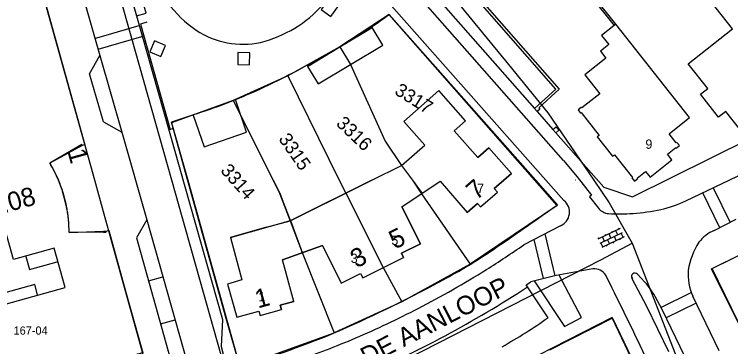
# Model space of a CAD drawing. Extents: x 148816 to 151297, y 399515 to 402500.
# Drawn here: x 150988 to 151084.2, y 400977.6 to 401022.3 of the extents above; entities that cross this region are included whole.
import ezdxf

# ---------------------------------------------------------------- set-up
doc = ezdxf.new("R2010")
doc.units = 0
for name, color, linetype in [('B01 Hoofdgebouw  [D] Norm', 7, 'Continuous'), ('B01 Hoofdgebouw  [T] Norm', 7, 'Continuous'), ('B01 hoofgebouw', 7, 'Continuous'), ('B02 Bijgebouw  [D] Norm', 7, 'Continuous'), ('B07 Tussenmuur  [T] Norm', 7, 'Continuous'), ('G01 perceelsgrens', 7, 'Continuous'), ('S02 Open verharding  Norm', 7, 'Continuous'), ('S05 Water  Norm', 7, 'Continuous'), ('T01 Muur  [T] Gem', 7, 'Continuous'), ('T01 Muur  [T] Norm', 7, 'Continuous'), ('T03 Hek raster  [T] Norm', 7, 'Continuous'), ('T04 Haag heg  [D] Gem', 7, 'Continuous'), ('V00 Kant verharding algemeen  [D] Norm', 7, 'Continuous'), ('V00 Kant verharding algemeen  [T] Gem', 7, 'Continuous'), ('V00 Kant verharding algemeen  [T] Norm', 7, 'Continuous'), ('V00 Kant verharding algemeen secundair  [T] Gem', 7, 'Continuous'), ('V00 Kant verharding algemeen secundair  [T] Norm', 7, 'Continuous'), ('Z01 perceelnummer', 7, 'Continuous'), ('Z02 huisnummer', 7, 'Continuous'), ('Z02 Huisnummer  [Tekst] Norm', 7, 'Continuous'), ('Z06 straatnaam', 7, 'Continuous')]:
    doc.layers.add(name, color=color, linetype=linetype)

msp = doc.modelspace()

# ---------------------------------------------------------------- linework, layer by layer
at = {"layer": 'B01 Hoofdgebouw  [D] Norm'}
for p, q in [((151036.068, 401020.513), (151027.413, 401015.288)), ((151037.489, 401018.159), (151036.068, 401020.513)), ((151028.834, 401012.934), (151037.489, 401018.159)), ((151027.413, 401015.288), (151028.834, 401012.934))]:
    msp.add_line(p, q, dxfattribs=at)
at = {"layer": 'B01 Hoofdgebouw  [T] Norm'}
for p, q in [((150990.078, 401031.491), (150997.503, 401004.763)), ((151047.085, 401006.645), (151050.25, 401003.034)), ((151040.033, 401001.988), (151043.125, 401004.697)), ((151050.25, 401003.034), (151051.753, 401004.352)), ((151051.753, 401004.352), (151054.783, 401000.895)), ((151036.031, 401000), (151040.033, 401001.988)), ((151054.783, 401000.895), (151053.768, 401000)), ((151032.53, 400998.275), (151031.673, 401000)), ((151040.076, 400996.431), (151045.225, 400999.866)), ((151045.225, 400999.866), (151048.824, 400995.658)), ((151053.756, 401000), (151052.467, 400998.87)), ((151025.091, 400994.577), (151023.661, 400998.25)), ((151050.638, 400996.411), (151052.892, 400998.385)), ((151052.467, 400998.87), (151052.892, 400998.385)), ((151040.076, 400996.431), (151042.555, 400991.465)), ((151050.224, 400996.884), (151048.824, 400995.658)), ((151050.224, 400996.884), (151050.638, 400996.411)), ((151017.059, 400992.318), (151018.587, 400986.598)), ((151042.555, 400991.465), (151039.997, 400990.188)), ((151029.402, 400991.221), (151024.028, 400989.288)), ((151029.402, 400991.221), (151031.926, 400986.166)), ((151034.801, 400986.898), (151040.274, 400989.633)), ((151039.997, 400990.188), (151040.274, 400989.633)), ((151025.541, 400983.725), (151024.028, 400989.288)), ((151018.587, 400986.598), (151016.636, 400986.048)), ((151031.926, 400986.166), (151034.52, 400987.461)), ((151034.52, 400987.461), (151034.801, 400986.898)), ((151016.636, 400986.048), (151017.891, 400981.591)), ((151025.541, 400983.724), (151023.742, 400983.22)), ((151023.742, 400983.22), (151023.911, 400982.617)), ((151017.891, 400981.591), (151020.855, 400982.426)), ((151020.855, 400982.426), (151021.029, 400981.808)), ((151021.029, 400981.808), (151023.911, 400982.617))]:
    msp.add_line(p, q, dxfattribs=at)
for points in [[(151085.384, 401006.912), (151083.551, 401009.236), (151082.569, 401008.462), (151080.142, 401011.539), (151081.123, 401012.314), (151078.497, 401015.643), (151084.464, 401020.35), (151080.066, 401025.924), (151088.225, 401032.351)], [(151047.085, 401006.645), (151048.602, 401007.981), (151045.018, 401012.05), (151040.305, 401007.899), (151043.125, 401004.697)], [(151047.085, 401006.645), (151048.602, 401007.981), (151045.018, 401012.05), (151040.305, 401007.899), (151043.125, 401004.697)], [(150997.504, 401004.763), (150997.125, 401004.658), (150997.083, 401004.813), (150992.792, 401002.292), (150993.437, 401001.132), (150993.977, 401000)], [(151000, 400993.001), (150995.383, 400992.966), (150995.34, 400994.282), (150995.212, 400995.564), (150994.97, 400996.846), (150994.448, 400998.725), (150993.983, 400999.987), (150993.977, 401000)], [(151017.059, 400992.318), (151025.091, 400994.577), (151036, 401000)], [(150993.381, 400990.874), (150987.933, 400989.367), (150986.859, 400993.215)], [(151000, 400993.001), (151000.364, 400993.004), (151000.322, 400993.159), (151000.697, 400993.263), (151005.264, 400976.824), (151000.009, 400975.364)], [(150968.156, 400978.161), (150994.85, 400985.58), (150993.381, 400990.874)]]:
    msp.add_lwpolyline(points, dxfattribs=at)
msp.add_lwpolyline([(151067.832, 401018.221), (151066.716, 401017.343), (151067.464, 401016.392), (151064.635, 401014.166), (151066.646, 401011.612), (151064.218, 401009.701), (151064.149, 401009.787), (151063.732, 401009.439), (151064.05, 401009.016), (151064.13, 401009.076), (151066.541, 401006.023), (151066.301, 401005.815), (151068.342, 401003.22), (151068.601, 401003.424), (151071.036, 401000.369), (151070.957, 401000.308), (151071.294, 400999.87), (151071.724, 401000.213), (151071.662, 401000.291), (151072.776, 401001.171), (151073.383, 401000.403), (151076.321, 401002.747), (151075.715, 401003.517), (151076.831, 401004.395), (151076.899, 401004.309), (151077.331, 401004.649), (151076.991, 401005.081), (151076.904, 401005.013), (151075.939, 401006.239), (151078.69, 401008.404), (151068.794, 401020.976), (151066.861, 401019.455)], close=True, dxfattribs=at)
at = {"layer": 'B01 hoofgebouw'}
for points in [[(150985.415, 401027.72), (150984.777, 401030.018), (150990.078, 401031.491), (150997.503, 401004.763), (150997.125, 401004.658), (150992.792, 401002.292)], [(151031.738, 401017.899), (151036.068, 401020.513)], [(151037.489, 401018.159), (151036.068, 401020.513)], [(151027.413, 401015.288), (151031.738, 401017.899)], [(151033.159, 401015.545), (151037.489, 401018.159)], [(151028.834, 401012.934), (151033.159, 401015.545)], [(151027.413, 401015.288), (151028.834, 401012.934)], [(151051.753, 401004.352), (151050.25, 401003.034), (151047.085, 401006.645), (151048.602, 401007.981), (151045.018, 401012.05), (151040.305, 401007.899), (151043.125, 401004.697)], [(151036.031, 401000), (151040.033, 401001.988), (151043.125, 401004.697)], [(151053.756, 401000), (151054.774, 401000.892), (151051.753, 401004.352)], [(151021.872, 400993.671), (151017.059, 400992.318), (151018.587, 400986.598), (151016.636, 400986.048), (151017.891, 400981.591), (151020.855, 400982.426), (151021.029, 400981.808), (151023.911, 400982.617), (151023.742, 400983.22), (151025.541, 400983.725), (151024.028, 400989.288), (151029.402, 400991.221), (151031.926, 400986.166), (151034.52, 400987.461), (151034.801, 400986.898), (151040.274, 400989.633), (151039.997, 400990.188), (151042.555, 400991.465), (151040.076, 400996.431), (151045.225, 400999.866), (151048.824, 400995.658), (151050.224, 400996.884), (151050.638, 400996.411), (151052.892, 400998.385), (151052.467, 400998.87), (151053.756, 401000)], [(151025.068, 400994.554), (151027.219, 400995.622), (151032.524, 400998.258), (151036.031, 401000)], [(151021.872, 400993.671), (151025.068, 400994.554)], [(150995.383, 400992.966), (151000, 400993.147)], [(151000, 400993.147), (151000.32, 400993.16), (151000.7, 400993.26), (151005.26, 400976.82), (151000.01, 400975.36), (151000, 400975.396)], [(150968.156, 400978.161), (150994.85, 400985.58), (150993.381, 400990.874), (150987.933, 400989.367)]]:
    msp.add_lwpolyline(points, dxfattribs=at)
for centre, radius, start, end in [((150977.687, 400993.108), 17.677, 22.94525, 31.29929), ((150977.548, 400993.033), 17.835, 359.78512, 22.99448)]:
    msp.add_arc(centre, radius, start, end, dxfattribs=at)
at = {"layer": 'B02 Bijgebouw  [D] Norm'}
msp.add_lwpolyline([(151012.059, 401008.739), (151013.518, 401004.482), (151019.224, 401006.438), (151017.765, 401010.695)], dxfattribs=at)
at = {"layer": 'B07 Tussenmuur  [T] Norm'}
for p, q in [((151040.033, 401001.988), (151041.5, 401000)), ((151041.5, 401000), (151042.697, 400998.159)), ((151032.524, 400998.258), (151037.538, 400988.266)), ((151025.091, 400994.577), (151026.697, 400990.302))]:
    msp.add_line(p, q, dxfattribs=at)
at = {"layer": 'G01 perceelsgrens'}
for points in [[(151034.726, 401074.678), (151028.876, 401057.287), (151027.346, 401051.753), (151027.417, 401048.502), (151028.491, 401045.418), (151044.513, 401027.611), (151054.379, 401015.547), (151059.648, 401009.071), (151065.827, 401000)], [(150998.825, 401000), (150987.674, 401040.133), (150946.25, 401028.58), (150947.76, 401006.12), (150943.095, 401004.821)], [(151009.168, 401000), (151000, 401032.547)], [(151038.378, 401022.27), (151031.714, 401017.909)], [(151057.929, 401000), (151038.378, 401022.27)], [(151031.714, 401017.909), (151024.755, 401014.022)], [(151031.714, 401017.909), (151033.159, 401015.545), (151037.81, 401005.242), (151040.033, 401001.988), (151041.5, 401000)], [(151024.755, 401014.022), (151017.418, 401010.695)], [(151024.755, 401014.022), (151031.665, 401000)], [(151017.418, 401010.695), (151009.154, 401007.698), (151011.306, 401000)], [(151017.418, 401010.695), (151022.764, 401000)], [(151000, 400995.77), (150998.825, 401000)], [(151019.055, 400964.901), (151009.168, 401000)], [(151011.306, 401000), (151018.31, 400974.942)], [(151022.764, 401000), (151023.631, 400998.266), (151025.068, 400994.554), (151026.697, 400990.302), (151030.986, 400979.494)], [(151031.665, 401000), (151032.524, 400998.258), (151037.552, 400988.256), (151040.081, 400983.664)], [(151041.5, 401000), (151042.805, 400998.232), (151042.697, 400998.159), (151049.24, 400988.732)], [(151060.903, 400996.613), (151057.929, 401000)], [(151065.827, 401000), (151067.887, 400996.975), (151070.985, 400991.54)], [(151060.903, 400996.613), (151049.24, 400988.732)], [(151000, 400965.918), (151007.703, 400968.046), (151000, 400995.77)], [(151019.055, 400964.901), (151066.759, 400989.308), (151070.985, 400991.54)], [(151070.985, 400991.54), (151090.472, 400941.476), (151095.247, 400927.884), (151102.191, 400909.312), (151107.079, 400894.568)], [(151092.307, 400965.499), (151089.061, 400973.133), (151086.963, 400977.398), (151081.712, 400988.116), (151089.537, 400991.974)], [(151049.24, 400988.732), (151040.081, 400983.664)], [(151040.081, 400983.664), (151030.986, 400979.494)], [(151059.912, 400977.202), (151068.299, 400981.482), (151075.514, 400966.267), (151080.212, 400955.765)], [(151018.31, 400974.942), (151030.986, 400979.494)]]:
    msp.add_lwpolyline(points, dxfattribs=at)
at = {"layer": 'S02 Open verharding  Norm'}
for p, q in [((151069.368, 400993.489), (151066.394, 400992.058)), ((151069.233, 400993.424), (151069.168, 400993.559)), ((151069.628, 400992.948), (151066.654, 400991.518)), ((151069.888, 400992.408), (151066.915, 400990.977)), ((151066.98, 400992.34), (151067.24, 400991.799)), ((151067.431, 400992.557), (151067.365, 400992.692)), ((151068.141, 400992.233), (151067.881, 400992.774)), ((151068.332, 400992.99), (151068.267, 400993.126)), ((151068.852, 400991.909), (151068.592, 400992.45)), ((151069.042, 400992.667), (151068.782, 400993.207)), ((151069.753, 400992.343), (151069.493, 400992.883)), ((151066.529, 400992.123), (151066.464, 400992.258)), ((151067.05, 400991.042), (151066.79, 400991.583)), ((151067.951, 400991.476), (151067.691, 400992.016)), ((151068.401, 400991.692), (151068.466, 400991.557)), ((151069.303, 400992.126), (151069.368, 400991.991)), ((151067.5, 400991.259), (151067.565, 400991.124))]:
    msp.add_line(p, q, dxfattribs=at)
at = {"layer": 'S05 Water  Norm'}
for q in [(151063.342, 401000), (151063.37, 401000)]:
    msp.add_line((151063.354, 400999.986), q, dxfattribs=at)
at = {"layer": 'T01 Muur  [T] Gem'}
msp.add_lwpolyline([(151068.794, 401020.976), (151059.355, 401032.803), (151059.105, 401032.603), (151068.544, 401020.777)], dxfattribs=at)
at = {"layer": 'T01 Muur  [T] Norm'}
msp.add_lwpolyline([(151030.229, 401047.57), (151061.2, 401012.218), (151058.452, 401009.724), (151058.599, 401009.563), (151058.217, 401009.208), (151057.859, 401009.618), (151060.752, 401012.244), (151029.995, 401047.366), (151030.229, 401047.57)], dxfattribs=at)
msp.add_lwpolyline([(151061.146, 401006.713), (151060.726, 401006.358), (151060.348, 401006.806), (151060.768, 401007.16)], close=True, dxfattribs=at)
at = {"layer": 'T03 Hek raster  [T] Norm'}
msp.add_lwpolyline([(151005.833, 401021.246), (151004.964, 401020.985), (151008.958, 401006.813), (151009.355, 401006.973)], dxfattribs=at)
at = {"layer": 'T04 Haag heg  [D] Gem'}
for p, q in [((151033.159, 401015.545), (151037.81, 401005.242)), ((151024.755, 401014.022), (151031.665, 401000)), ((151018.522, 401008.487), (151022.764, 401000)), ((151037.81, 401005.242), (151040.033, 401001.988)), ((151022.764, 401000), (151023.661, 400998.25)), ((151031.665, 401000), (151032.524, 400998.258)), ((151023.661, 400998.25), (151025.068, 400994.554)), ((151042.697, 400998.159), (151049.24, 400988.732)), ((151026.697, 400990.302), (151030.986, 400979.494)), ((151037.552, 400988.256), (151040.081, 400983.664))]:
    msp.add_line(p, q, dxfattribs=at)
at = {"layer": 'V00 Kant verharding algemeen  [D] Norm'}
msp.add_line((151016.455, 400981.43), (151009.132, 401007.775), dxfattribs=at)
at = {"layer": 'V00 Kant verharding algemeen  [T] Gem'}
for points in [[(151029.215, 401022.914), (151030.544, 401021.975), (151031.483, 401023.305), (151030.154, 401024.244)], [(151006.843, 401018.703), (151006.222, 401017.232), (151007.711, 401016.604), (151008.332, 401018.075)], [(151018.019, 401015.528), (151019.619, 401015.493), (151019.654, 401017.111), (151018.054, 401017.146)]]:
    msp.add_lwpolyline(points, close=True, dxfattribs=at)
at = {"layer": 'V00 Kant verharding algemeen  [T] Norm'}
for p, q in [((151037.963, 401024.296), (151061.829, 400997.276)), ((151004.423, 401022.07), (151015.965, 400981.288)), ((150999.289, 401017.616), (151005.162, 401019.3)), ((151058.217, 401009.208), (151060.348, 401006.806)), ((151002.475, 401006.469), (151005.804, 400994.662)), ((151081.865, 400998.984), (151084.133, 400994.329)), ((151082.005, 400993.24), (151084.944, 400994.744)), ((151061.367, 400993.888), (151056.442, 400991.312)), ((151072.705, 400986.28), (151071.71, 400987.363)), ((151075, 400982.612), (151074.063, 400984.384)), ((151082.648, 400977.082), (151079.145, 400984.416))]:
    msp.add_line(p, q, dxfattribs=at)
for points in [[(151060.726, 401006.358), (151067.197, 400999.053), (151071.035, 400997.762), (151113.286, 401018.71), (151086.505, 401052.51), (151081.527, 401053.162), (151076.664, 401059.335), (151077.485, 401066.791), (151078.494, 401067.553), (151116.125, 401020.102), (151123.981, 401024.02), (151125.622, 401020.702)], [(151028.386, 401064.026), (151017.453, 401055.574), (151057.859, 401009.618)], [(151061.752, 401002.641), (151017.33, 401053.168), (151012.484, 401058.667), (151013.83, 401059.732)], [(150992.546, 401041.306), (150999.532, 401016.764)], [(151000.147, 401037.099), (151004.423, 401022.07), (151005.717, 401022.43), (151001.492, 401037.26)], [(151058.033, 401000), (151038.366, 401022.277)], [(150998.142, 401014.287), (150999.532, 401016.764)], [(151000, 401007.839), (150999.99, 401007.844), (150998.142, 401014.287)], [(151012.483, 401008.937), (151009.132, 401007.775)], [(150999.99, 401007.844), (151002.475, 401006.469)], [(151078.184, 400997.21), (151086.07, 401001.011), (151086.372, 401001.455), (151086.987, 401003.365)], [(151061.752, 401002.641), (151063.608, 401000.461), (151065.533, 400997.979), (151065.262, 400997.768), (151066.475, 400996.221)], [(151060.945, 400996.702), (151058.033, 401000)], [(151106.986, 400928.531), (151101.188, 400944.397), (151089.085, 400973.156), (151081.637, 400988.109), (151105.724, 401000)], [(151005.804, 400994.662), (151004.416, 400992.26), (151009.221, 400975.124), (151011.765, 400973.694)], [(150989.558, 400989.742), (150990.055, 400988.022), (150993.764, 400989.016)], [(151065.724, 400988.077), (151060.79, 400987.179), (151057.356, 400986.365)], [(151057.808, 400986.472), (151061.905, 400980.347), (151064.176, 400981.561), (151061.183, 400987.251)], [(151070.934, 400986.85), (151071.069, 400986.909)], [(151070.938, 400986.803), (151072.923, 400983.056), (151075.852, 400976.969)], [(150991.15, 400984.615), (150990.764, 400986.005), (150981.549, 400983.439), (150981.907, 400982.097)], [(151059.698, 400981.526), (151056.749, 400985.952), (151057.356, 400986.365)], [(151078.052, 400976.298), (151075, 400982.612)], [(151015.965, 400981.288), (151015.792, 400977.655), (151016.573, 400974.736)], [(151018.316, 400975.029), (151016.455, 400981.43)], [(151068.281, 400981.538), (151026.617, 400960.22)], [(151068.281, 400981.538), (151073.507, 400970.697)], [(151076.777, 400967.817), (151072.053, 400977.779)]]:
    msp.add_lwpolyline(points, dxfattribs=at)
for centre, radius, start, end in [((151021.141, 401032.917), 15.436, 196.23695, 235.80972), ((151017.033, 401034.637), 16.628, 284.17303, 318.44047), ((150993.05, 401084.535), 77.019, 300.13224, 306.04844), ((151018.719, 401029.551), 11.291, 236.37919, 282.1949), ((150965.428, 401129.873), 130.103, 295.54767, 300.63002), ((150988.937, 401082.221), 76.974, 287.81179, 295.05588), ((151060.562, 400995.723), 2.004, 293.67458, 50.79509), ((151070.483, 401014.259), 18.707, 283.41791, 294.30927), ((150862.348, 401272.83), 340.135, 304.04459, 305.72379), ((151067.983, 400997.467), 1.956, 219.56853, 264.77954), ((151069.27, 401020.636), 25.159, 266.66265, 274.17199), ((151069.588, 401020.01), 24.514, 273.53559, 282.3324), ((151083.812, 400988.79), 4.803, 112.10487, 143.41243), ((151087.145, 400986.747), 8.704, 145.69201, 172.4089), ((151015.862, 401043.526), 64.202, 298.00121, 305.08991), ((150975.908, 401107.878), 141.681, 302.20069, 304.63971), ((150981.276, 401100.615), 132.676, 297.35545, 301.91057), ((151065.889, 400986.252), 1.832, 32.77408, 95.17556), ((151071.347, 400987.051), 0.479, 40.71998, 211.19343), ((151085.065, 400987.279), 6.576, 174.6106, 205.81074), ((150956.751, 401149.842), 185.838, 293.79269, 298.70337), ((150686.578, 400795.363), 426.458, 25.32469, 26.73995), ((151064.197, 400978.752), 11.36, 29.72049, 41.50337), ((150984.75, 401093.088), 124.395, 293.2579, 297.52738), ((151017.428, 401041.712), 73.547, 299.39368, 305.08145), ((150986.356, 401086.109), 115.586, 286.05186, 293.11007), ((150977.379, 401112.989), 145.594, 289.49804, 292.83059)]:
    msp.add_arc(centre, radius, start, end, dxfattribs=at)
at = {"layer": 'V00 Kant verharding algemeen secundair  [T] Gem'}
for p, q in [((151000, 401019.367), (150998.881, 401019.05)), ((151082.735, 400993.614), (151080.454, 400998.304)), ((151059.24, 400992.776), (151060.613, 400987.147)), ((151059.09, 400986.776), (151057.815, 400992.03)), ((151006.036, 400986.483), (151007.972, 400987.033)), ((151074.852, 400982.891), (151078.924, 400984.928)), ((151079.584, 400983.497), (151075.536, 400981.504)), ((151007.656, 400980.706), (151009.613, 400981.262))]:
    msp.add_line(p, q, dxfattribs=at)
msp.add_lwpolyline([(151004.77, 401020.72), (151000, 401019.367)], dxfattribs=at)
at = {"layer": 'V00 Kant verharding algemeen secundair  [T] Norm'}
for p, q in [((150999.532, 401016.764), (151002.475, 401006.469)), ((151005.803, 400994.662), (151011.765, 400973.694))]:
    msp.add_line(p, q, dxfattribs=at)
msp.add_arc((150979.458, 401103.363), 140.898, 292.88689, 303.35691, dxfattribs=at)

# ---------------------------------------------------------------- texts
at = {"layer": 'Z01 perceelnummer'}
for s, rotation, p in [('3317', 327.94018, (151038.952, 401011.643)), ('3316', 316.2946, (151031.123, 401007.482)), ('3315', 304.75304, (151023.436, 401005.536)), ('3314', 311.57682, (151015.619, 401001.234))]:
    msp.add_text(s, height=1.8, rotation=rotation, dxfattribs=at).set_placement(p)
at = {"layer": 'Z02 huisnummer'}
for s, rotation, p in [('1', 285.55172, (150995.158, 401003.859)), ('7', 41.3908, (151050.073, 400997.222)), ('165.08', 15.48119, (150981.237, 400994.05)), ('5', 26.48818, (151039.123, 400990.678)), ('3', 26.48818, (151033.946, 400988.137)), ('1', 15.48119, (151020.731, 400982.758))]:
    msp.add_text(s, height=2.5, rotation=rotation, dxfattribs=at).set_placement(p)
at = {"layer": 'Z02 Huisnummer  [Tekst] Norm'}
for s, height, p in [('9', 1.25, (151072.761, 401004.22)), ('7', 1.25, (151050.164, 400998.277)), ('5', 1.25, (151038.652, 400991.305)), ('3', 1.25, (151033.201, 400988.88)), ('1', 1.25, (151020.787, 400983.727)), ('167-04', 1.1, (150987.927, 400979.251))]:
    msp.add_text(s, height=height, dxfattribs=at).set_placement(p)
at = {"layer": 'Z06 straatnaam'}
msp.add_text('DE AANLOOP', height=2.5, rotation=27.20592, dxfattribs=at).set_placement((151035.344, 400974.988))

doc.saveas('drawing.dxf')
